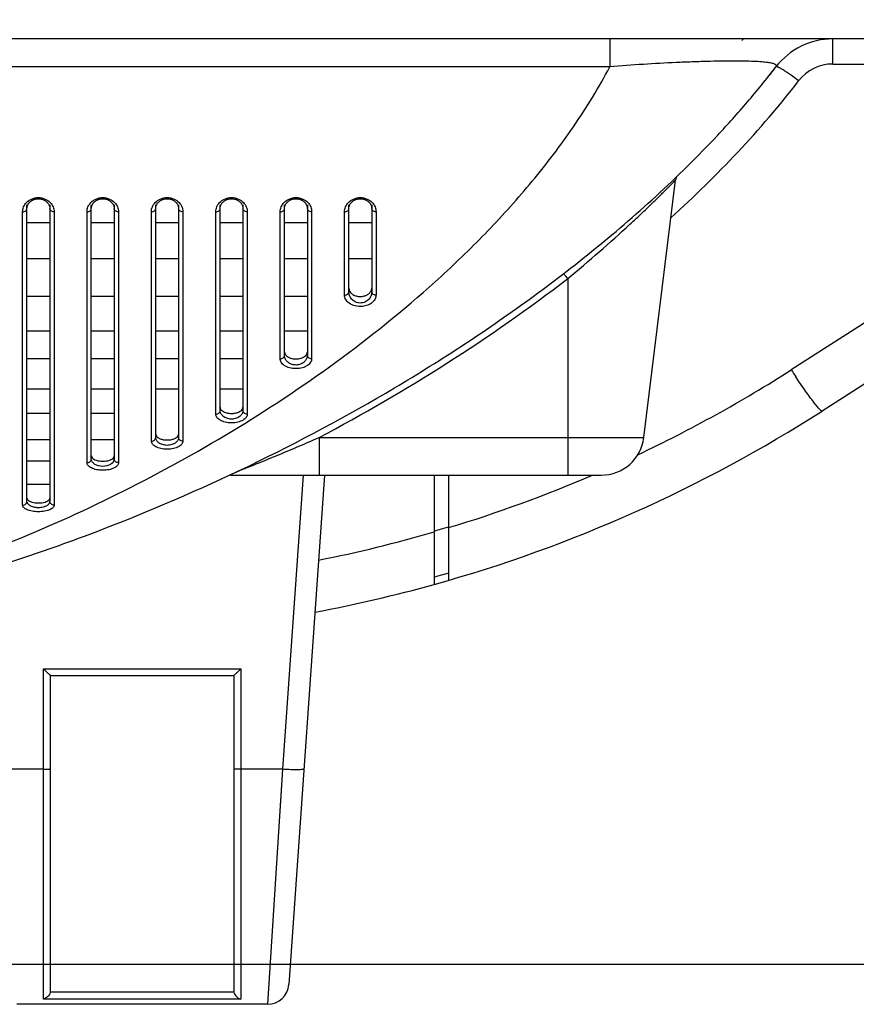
# Model space of a CAD drawing. Header units: millimetres. Extents: x -6054 to 364, y -1866 to 3094.
# Tile 347 of 360: x -3141 to -3082, y 1458 to 1527. Entities that reach past the tile are written whole.
import ezdxf

# ---------------------------------------------------------------- set-up
doc = ezdxf.new("R2010")
doc.units = ezdxf.units.MM
doc.header["$LTSCALE"] = 65.395
doc.header["$PDSIZE"] = 0.05
doc.layers.get('0').update_dxf_attribs({"linetype": 'CONTINUOUS'})
doc.layers.get('Defpoints').update_dxf_attribs({"linetype": 'CONTINUOUS'})
doc.layers.add('DIM', color=3, linetype='CONTINUOUS')
doc.styles.get("Standard").update_dxf_attribs({"font": 'arial.ttf'})
doc.dimstyles.new('ISO-25', dxfattribs={"dimtxt": 2.5, "dimasz": 2.5, "dimexe": 1.25, "dimexo": 0.625, "dimtad": 1, "dimtxsty": 'STANDARD', "dimcen": 2.5, "dimadec": 0, "dimazin": 0, "dimtfac": 1, "dimtmove": 0, "dimatfit": 3, "dimfxl": 1, "dimarcsym": 0})

# ---------------------------------------------------------------- blocks, each defined once
blk = doc.blocks.new('*D38')
at = {"layer": 'Defpoints', "color": 0}
for p in [(-3056.403, 1557.554), (-3005.253, 1557.554), (-3356.65, 1461.254)]:
    blk.add_point(p, dxfattribs=at)
at = {"layer": 'DIM', "color": 3, "lineweight": -2}
for p, q in [((-3005.253, 1557.554), (-3005.253, 1727.014)), ((-3055.778, 1557.554), (-3004.003, 1557.554)), ((-3005.253, 1476.254), (-3005.253, 1542.554)), ((-3356.025, 1461.254), (-3004.003, 1461.254))]:
    blk.add_line(p, q, dxfattribs=at)
at = {"layer": 'DIM', "color": 3}
for points in [[(-3002.753, 1542.554), (-3007.753, 1542.554), (-3005.253, 1557.554)], [(-3007.753, 1476.254), (-3002.753, 1476.254), (-3005.253, 1461.254)]]:
    blk.add_solid(points, dxfattribs=at)
at = {"layer": 'DIM', "color": 2, "insert": (-3023.063, 1649.784), "char_height": 20, "attachment_point": 5, "rotation": 90}
blk.add_mtext('96,3 [3,791]', dxfattribs=at)

msp = doc.modelspace()

# ---------------------------------------------------------------- linework, layer by layer
at = {"linetype": 'Continuous'}
for p, q in [((-3057.7, 1525.954), (-4728.647, 1525.954)), ((-3099.485, 1525.954), (-3099.485, 1524.002)), ((-3083.904, 1524.197), (-3083.904, 1525.951)), ((-3083.904, 1524.197), (-3058.347, 1524.197)), ((-3099.485, 1524.002), (-4686.861, 1524.002)), ((-3059.165, 1520.506), (-3086.801, 1502.814)), ((-3057.008, 1517.625), (-3084.644, 1499.933)), ((-3097.1, 1498.088), (-3094.89, 1516.087)), ((-3140.223, 1493.633), (-3140.223, 1514.359)), ((-3138.623, 1514.359), (-3138.623, 1493.633)), ((-3135.723, 1496.59), (-3135.723, 1514.359)), ((-3134.123, 1514.359), (-3134.123, 1496.59)), ((-3131.223, 1498.097), (-3131.223, 1514.359)), ((-3129.623, 1514.359), (-3129.623, 1498.097)), ((-3126.723, 1499.976), (-3126.723, 1514.359)), ((-3125.123, 1514.359), (-3125.123, 1499.976)), ((-3122.223, 1503.844), (-3122.223, 1514.359)), ((-3120.623, 1514.359), (-3120.623, 1503.844)), ((-3117.723, 1508.285), (-3117.723, 1514.359)), ((-3116.123, 1514.359), (-3116.123, 1508.285)), ((-3140.523, 1493.356), (-3140.523, 1513.867)), ((-3138.323, 1513.867), (-3138.323, 1493.356)), ((-3136.023, 1496.32), (-3136.023, 1513.867)), ((-3133.823, 1513.867), (-3133.823, 1496.32)), ((-3131.523, 1497.83), (-3131.523, 1513.867)), ((-3129.323, 1513.867), (-3129.323, 1497.83)), ((-3127.023, 1499.714), (-3127.023, 1513.867)), ((-3124.823, 1513.867), (-3124.823, 1499.714)), ((-3122.523, 1503.591), (-3122.523, 1513.867)), ((-3120.323, 1513.867), (-3120.323, 1503.591)), ((-3118.023, 1508.043), (-3118.023, 1513.867)), ((-3115.823, 1513.867), (-3115.823, 1508.043)), ((-3138.623, 1513.096), (-3140.223, 1513.096)), ((-3134.123, 1513.096), (-3135.723, 1513.096)), ((-3129.623, 1513.096), (-3131.223, 1513.096)), ((-3125.123, 1513.096), (-3126.723, 1513.096)), ((-3120.623, 1513.096), (-3122.223, 1513.096)), ((-3116.123, 1513.096), (-3117.723, 1513.096)), ((-3138.623, 1510.585), (-3140.223, 1510.585)), ((-3134.123, 1510.585), (-3135.723, 1510.585)), ((-3129.623, 1510.585), (-3131.223, 1510.585)), ((-3125.123, 1510.585), (-3126.723, 1510.585)), ((-3120.623, 1510.585), (-3122.223, 1510.585)), ((-3116.123, 1510.585), (-3117.723, 1510.585)), ((-3102.423, 1509.194), (-3102.423, 1495.454)), ((-3138.623, 1507.947), (-3140.223, 1507.947)), ((-3134.123, 1507.947), (-3135.723, 1507.947)), ((-3129.623, 1507.947), (-3131.223, 1507.947)), ((-3125.123, 1507.947), (-3126.723, 1507.947)), ((-3120.623, 1507.947), (-3122.223, 1507.947)), ((-3138.623, 1505.516), (-3140.223, 1505.516)), ((-3134.123, 1505.516), (-3135.723, 1505.516)), ((-3129.623, 1505.516), (-3131.223, 1505.516)), ((-3125.123, 1505.516), (-3126.723, 1505.516)), ((-3120.623, 1505.516), (-3122.223, 1505.516)), ((-3138.623, 1503.576), (-3140.223, 1503.576)), ((-3134.123, 1503.576), (-3135.723, 1503.576)), ((-3129.623, 1503.576), (-3131.223, 1503.576)), ((-3125.123, 1503.576), (-3126.723, 1503.576)), ((-3138.623, 1501.459), (-3140.223, 1501.459)), ((-3134.123, 1501.459), (-3135.723, 1501.459)), ((-3129.623, 1501.459), (-3131.223, 1501.459)), ((-3125.123, 1501.459), (-3126.723, 1501.459)), ((-3138.623, 1499.762), (-3140.223, 1499.762)), ((-3134.123, 1499.762), (-3135.723, 1499.762)), ((-3119.793, 1498.088), (-3097.1, 1498.088)), ((-3119.793, 1498.088), (-3119.793, 1495.454)), ((-3138.623, 1497.91), (-3140.223, 1497.91)), ((-3134.123, 1497.91), (-3135.723, 1497.91)), ((-3138.623, 1496.425), (-3140.223, 1496.425)), ((-3125.998, 1495.454), (-3100.077, 1495.454)), ((-3120.918, 1495.454), (-3122.356, 1474.885)), ((-3119.423, 1495.454), (-3121.913, 1459.849)), ((-3111.751, 1495.454), (-3111.751, 1487.814)), ((-3110.751, 1495.454), (-3110.751, 1488.098)), ((-3138.623, 1494.806), (-3140.223, 1494.806)), ((-3110.751, 1491.843), (-3110.768, 1491.838)), ((-3139.073, 1481.91), (-3125.273, 1481.91)), ((-3139.073, 1458.824), (-3139.073, 1481.91)), ((-3125.273, 1481.91), (-3125.273, 1458.824)), ((-3138.575, 1481.454), (-3125.771, 1481.454)), ((-3138.573, 1459.424), (-3138.573, 1481.454)), ((-3125.773, 1481.454), (-3125.773, 1459.424)), ((-3139.073, 1474.885), (-3141.99, 1474.885)), ((-3122.356, 1474.885), (-3125.273, 1474.885)), ((-3122.356, 1474.885), (-3123.409, 1458.454)), ((-3125.273, 1458.824), (-3139.073, 1458.824)), ((-3125.761, 1459.313), (-3138.585, 1459.313)), ((-3123.409, 1458.454), (-3140.937, 1458.454))]:
    msp.add_line(p, q, dxfattribs=at)
for points in [[(-3140.197, 1514.263), (-3140.187, 1514.293), (-3140.174, 1514.324), (-3140.161, 1514.354), (-3140.145, 1514.383), (-3140.128, 1514.412), (-3140.11, 1514.44), (-3140.09, 1514.468), (-3140.068, 1514.495), (-3140.045, 1514.521), (-3140.021, 1514.546), (-3139.995, 1514.57), (-3139.968, 1514.592), (-3139.94, 1514.614), (-3139.912, 1514.635), (-3139.882, 1514.654), (-3139.852, 1514.671), (-3139.822, 1514.687), (-3139.791, 1514.702), (-3139.76, 1514.716), (-3139.728, 1514.728), (-3139.696, 1514.739), (-3139.663, 1514.749), (-3139.63, 1514.757), (-3139.596, 1514.765), (-3139.562, 1514.771), (-3139.528, 1514.775), (-3139.493, 1514.779), (-3139.459, 1514.781), (-3139.424, 1514.782), (-3139.389, 1514.781), (-3139.355, 1514.779), (-3139.32, 1514.776), (-3139.286, 1514.771), (-3139.252, 1514.765), (-3139.219, 1514.758), (-3139.185, 1514.749), (-3139.153, 1514.74), (-3139.12, 1514.729), (-3139.089, 1514.717), (-3139.057, 1514.703), (-3139.026, 1514.688), (-3138.996, 1514.672), (-3138.966, 1514.655), (-3138.936, 1514.636), (-3138.907, 1514.615), (-3138.879, 1514.594), (-3138.853, 1514.571), (-3138.827, 1514.547), (-3138.803, 1514.522), (-3138.78, 1514.497), (-3138.758, 1514.47), (-3138.738, 1514.443), (-3138.719, 1514.415), (-3138.702, 1514.386), (-3138.687, 1514.357), (-3138.673, 1514.327), (-3138.661, 1514.297), (-3138.65, 1514.266)], [(-3135.697, 1514.263), (-3135.687, 1514.293), (-3135.674, 1514.324), (-3135.661, 1514.354), (-3135.645, 1514.383), (-3135.628, 1514.412), (-3135.61, 1514.44), (-3135.59, 1514.468), (-3135.568, 1514.495), (-3135.545, 1514.521), (-3135.521, 1514.546), (-3135.495, 1514.57), (-3135.468, 1514.592), (-3135.44, 1514.614), (-3135.412, 1514.635), (-3135.382, 1514.654), (-3135.352, 1514.671), (-3135.322, 1514.687), (-3135.291, 1514.702), (-3135.26, 1514.716), (-3135.228, 1514.728), (-3135.196, 1514.739), (-3135.163, 1514.749), (-3135.13, 1514.757), (-3135.096, 1514.765), (-3135.062, 1514.771), (-3135.028, 1514.775), (-3134.993, 1514.779), (-3134.959, 1514.781), (-3134.924, 1514.782), (-3134.889, 1514.781), (-3134.855, 1514.779), (-3134.82, 1514.776), (-3134.786, 1514.771), (-3134.752, 1514.765), (-3134.719, 1514.758), (-3134.685, 1514.749), (-3134.653, 1514.74), (-3134.62, 1514.729), (-3134.589, 1514.717), (-3134.557, 1514.703), (-3134.526, 1514.688), (-3134.496, 1514.672), (-3134.466, 1514.655), (-3134.436, 1514.636), (-3134.407, 1514.615), (-3134.379, 1514.594), (-3134.353, 1514.571), (-3134.327, 1514.547), (-3134.303, 1514.522), (-3134.28, 1514.497), (-3134.258, 1514.47), (-3134.238, 1514.443), (-3134.219, 1514.415), (-3134.202, 1514.386), (-3134.187, 1514.357), (-3134.173, 1514.327), (-3134.161, 1514.297), (-3134.15, 1514.266)], [(-3131.197, 1514.263), (-3131.187, 1514.293), (-3131.174, 1514.324), (-3131.161, 1514.354), (-3131.145, 1514.383), (-3131.128, 1514.412), (-3131.11, 1514.44), (-3131.09, 1514.468), (-3131.068, 1514.495), (-3131.045, 1514.521), (-3131.021, 1514.546), (-3130.995, 1514.57), (-3130.968, 1514.592), (-3130.94, 1514.614), (-3130.912, 1514.635), (-3130.882, 1514.654), (-3130.852, 1514.671), (-3130.822, 1514.687), (-3130.791, 1514.702), (-3130.76, 1514.716), (-3130.728, 1514.728), (-3130.696, 1514.739), (-3130.663, 1514.749), (-3130.63, 1514.757), (-3130.596, 1514.765), (-3130.562, 1514.771), (-3130.528, 1514.775), (-3130.493, 1514.779), (-3130.459, 1514.781), (-3130.424, 1514.782), (-3130.389, 1514.781), (-3130.355, 1514.779), (-3130.32, 1514.776), (-3130.286, 1514.771), (-3130.252, 1514.765), (-3130.219, 1514.758), (-3130.185, 1514.749), (-3130.153, 1514.74), (-3130.12, 1514.729), (-3130.089, 1514.717), (-3130.057, 1514.703), (-3130.026, 1514.688), (-3129.996, 1514.672), (-3129.966, 1514.655), (-3129.936, 1514.636), (-3129.907, 1514.615), (-3129.879, 1514.594), (-3129.853, 1514.571), (-3129.827, 1514.547), (-3129.803, 1514.522), (-3129.78, 1514.497), (-3129.758, 1514.47), (-3129.738, 1514.443), (-3129.719, 1514.415), (-3129.702, 1514.386), (-3129.687, 1514.357), (-3129.673, 1514.327), (-3129.661, 1514.297), (-3129.65, 1514.266)], [(-3126.697, 1514.263), (-3126.687, 1514.293), (-3126.674, 1514.324), (-3126.661, 1514.354), (-3126.645, 1514.383), (-3126.628, 1514.412), (-3126.61, 1514.44), (-3126.59, 1514.468), (-3126.568, 1514.495), (-3126.545, 1514.521), (-3126.521, 1514.546), (-3126.495, 1514.57), (-3126.468, 1514.592), (-3126.44, 1514.614), (-3126.412, 1514.635), (-3126.382, 1514.654), (-3126.352, 1514.671), (-3126.322, 1514.687), (-3126.291, 1514.702), (-3126.26, 1514.716), (-3126.228, 1514.728), (-3126.196, 1514.739), (-3126.163, 1514.749), (-3126.13, 1514.757), (-3126.096, 1514.765), (-3126.062, 1514.771), (-3126.028, 1514.775), (-3125.993, 1514.779), (-3125.959, 1514.781), (-3125.924, 1514.782), (-3125.889, 1514.781), (-3125.855, 1514.779), (-3125.82, 1514.776), (-3125.786, 1514.771), (-3125.752, 1514.765), (-3125.719, 1514.758), (-3125.685, 1514.749), (-3125.653, 1514.74), (-3125.62, 1514.729), (-3125.589, 1514.717), (-3125.557, 1514.703), (-3125.526, 1514.688), (-3125.496, 1514.672), (-3125.466, 1514.655), (-3125.436, 1514.636), (-3125.407, 1514.615), (-3125.379, 1514.594), (-3125.353, 1514.571), (-3125.327, 1514.547), (-3125.303, 1514.522), (-3125.28, 1514.497), (-3125.258, 1514.47), (-3125.238, 1514.443), (-3125.219, 1514.415), (-3125.202, 1514.386), (-3125.187, 1514.357), (-3125.173, 1514.327), (-3125.161, 1514.297), (-3125.15, 1514.266)], [(-3122.197, 1514.263), (-3122.187, 1514.293), (-3122.174, 1514.324), (-3122.161, 1514.354), (-3122.145, 1514.383), (-3122.128, 1514.412), (-3122.11, 1514.44), (-3122.09, 1514.468), (-3122.068, 1514.495), (-3122.045, 1514.521), (-3122.021, 1514.546), (-3121.995, 1514.57), (-3121.968, 1514.592), (-3121.94, 1514.614), (-3121.912, 1514.635), (-3121.882, 1514.654), (-3121.852, 1514.671), (-3121.822, 1514.687), (-3121.791, 1514.702), (-3121.76, 1514.716), (-3121.728, 1514.728), (-3121.696, 1514.739), (-3121.663, 1514.749), (-3121.63, 1514.757), (-3121.596, 1514.765), (-3121.562, 1514.771), (-3121.528, 1514.775), (-3121.493, 1514.779), (-3121.459, 1514.781), (-3121.424, 1514.782), (-3121.389, 1514.781), (-3121.355, 1514.779), (-3121.32, 1514.776), (-3121.286, 1514.771), (-3121.252, 1514.765), (-3121.219, 1514.758), (-3121.185, 1514.749), (-3121.153, 1514.74), (-3121.12, 1514.729), (-3121.089, 1514.717), (-3121.057, 1514.703), (-3121.026, 1514.688), (-3120.996, 1514.672), (-3120.966, 1514.655), (-3120.936, 1514.636), (-3120.907, 1514.615), (-3120.879, 1514.594), (-3120.853, 1514.571), (-3120.827, 1514.547), (-3120.803, 1514.522), (-3120.78, 1514.497), (-3120.758, 1514.47), (-3120.738, 1514.443), (-3120.719, 1514.415), (-3120.702, 1514.386), (-3120.687, 1514.357), (-3120.673, 1514.327), (-3120.661, 1514.297), (-3120.65, 1514.266)], [(-3117.697, 1514.263), (-3117.687, 1514.293), (-3117.674, 1514.324), (-3117.661, 1514.354), (-3117.645, 1514.383), (-3117.628, 1514.412), (-3117.61, 1514.44), (-3117.59, 1514.468), (-3117.568, 1514.495), (-3117.545, 1514.521), (-3117.521, 1514.546), (-3117.495, 1514.57), (-3117.468, 1514.592), (-3117.44, 1514.614), (-3117.412, 1514.635), (-3117.382, 1514.654), (-3117.352, 1514.671), (-3117.322, 1514.687), (-3117.291, 1514.702), (-3117.26, 1514.716), (-3117.228, 1514.728), (-3117.196, 1514.739), (-3117.163, 1514.749), (-3117.13, 1514.757), (-3117.096, 1514.765), (-3117.062, 1514.771), (-3117.028, 1514.775), (-3116.993, 1514.779), (-3116.959, 1514.781), (-3116.924, 1514.782), (-3116.889, 1514.781), (-3116.855, 1514.779), (-3116.82, 1514.776), (-3116.786, 1514.771), (-3116.752, 1514.765), (-3116.719, 1514.758), (-3116.685, 1514.749), (-3116.653, 1514.74), (-3116.62, 1514.729), (-3116.589, 1514.717), (-3116.557, 1514.703), (-3116.526, 1514.688), (-3116.496, 1514.672), (-3116.466, 1514.655), (-3116.436, 1514.636), (-3116.407, 1514.615), (-3116.379, 1514.594), (-3116.353, 1514.571), (-3116.327, 1514.547), (-3116.303, 1514.522), (-3116.28, 1514.497), (-3116.258, 1514.47), (-3116.238, 1514.443), (-3116.219, 1514.415), (-3116.202, 1514.386), (-3116.187, 1514.357), (-3116.173, 1514.327), (-3116.161, 1514.297), (-3116.15, 1514.266)], [(-3140.223, 1514.091), (-3140.223, 1514.105), (-3140.221, 1514.137), (-3140.218, 1514.169), (-3140.213, 1514.2), (-3140.206, 1514.232), (-3140.197, 1514.263)], [(-3138.65, 1514.266), (-3138.642, 1514.235), (-3138.634, 1514.204), (-3138.629, 1514.173), (-3138.625, 1514.141), (-3138.623, 1514.109), (-3138.623, 1514.091)], [(-3135.723, 1514.091), (-3135.723, 1514.105), (-3135.721, 1514.137), (-3135.718, 1514.169), (-3135.713, 1514.2), (-3135.706, 1514.232), (-3135.697, 1514.263)], [(-3134.15, 1514.266), (-3134.142, 1514.235), (-3134.134, 1514.204), (-3134.129, 1514.173), (-3134.125, 1514.141), (-3134.123, 1514.109), (-3134.123, 1514.091)], [(-3131.223, 1514.091), (-3131.223, 1514.105), (-3131.221, 1514.137), (-3131.218, 1514.169), (-3131.213, 1514.2), (-3131.206, 1514.232), (-3131.197, 1514.263)], [(-3129.65, 1514.266), (-3129.642, 1514.235), (-3129.634, 1514.204), (-3129.629, 1514.173), (-3129.625, 1514.141), (-3129.623, 1514.109), (-3129.623, 1514.091)], [(-3126.723, 1514.091), (-3126.723, 1514.105), (-3126.721, 1514.137), (-3126.718, 1514.169), (-3126.713, 1514.2), (-3126.706, 1514.232), (-3126.697, 1514.263)], [(-3125.15, 1514.266), (-3125.142, 1514.235), (-3125.134, 1514.204), (-3125.129, 1514.173), (-3125.125, 1514.141), (-3125.123, 1514.109), (-3125.123, 1514.091)], [(-3122.223, 1514.091), (-3122.223, 1514.105), (-3122.221, 1514.137), (-3122.218, 1514.169), (-3122.213, 1514.2), (-3122.206, 1514.232), (-3122.197, 1514.263)], [(-3120.65, 1514.266), (-3120.642, 1514.235), (-3120.634, 1514.204), (-3120.629, 1514.173), (-3120.625, 1514.141), (-3120.623, 1514.109), (-3120.623, 1514.091)], [(-3117.723, 1514.091), (-3117.723, 1514.105), (-3117.721, 1514.137), (-3117.718, 1514.169), (-3117.713, 1514.2), (-3117.706, 1514.232), (-3117.697, 1514.263)], [(-3116.15, 1514.266), (-3116.142, 1514.235), (-3116.134, 1514.204), (-3116.129, 1514.173), (-3116.125, 1514.141), (-3116.123, 1514.109), (-3116.123, 1514.091)], [(-3122.356, 1474.885), (-3122.451, 1473.402), (-3122.544, 1471.954)]]:
    msp.add_lwpolyline(points, dxfattribs=at)
for centre, radius, start, end in [((-3083.904, 1520.954), 8, 141.31195, 142.43591), ((-3083.904, 1520.954), 5, 90, 142.43591), ((-3083.904, 1521.197), 3, 90.00002, 142.43586), ((-3134.337, 1559.746), 58.627, 321.42744, 322.43301), ((-3094.393, 1516.026), 0.5, 133.95808, 173), ((-3169.065, 1589.827), 104.608, 309.57334, 312.73586), ((-3116.42, 1508.043), 0.597, 352.72971, 359.99326), ((-3138.56, 1583.666), 96, 295.30934, 302.62616), ((-3038.776, 1534.015), 57.27, 213.01116, 213.59901), ((-3138.56, 1584.154), 100, 285.55096, 302.62617), ((-3100.077, 1498.454), 3, 270, 353), ((-3125.998, 1495.154), 0.3, 90.00018, 104.59539), ((-3138.56, 1583.666), 96, 286.8387, 293.23213), ((-3138.561, 1583.731), 96.005, 286.21615, 286.82817), ((-3138.571, 1583.71), 96.045, 281.24687, 286.21498), ((-3138.56, 1584.154), 99.5, 285.63084, 286.22968), ((-3138.56, 1584.154), 100, 280.64192, 285.55071), ((-3123.409, 1459.954), 1.5, 270, 356), ((-3139.102, 1459.424), 0.529, 347.90328, 359.98783), ((-3125.245, 1459.424), 0.529, 180.01217, 192.09672)]:
    msp.add_arc(centre, radius, start, end, dxfattribs=at)
for points, knots in [([(-3087.867, 1524.002), (-3087.856, 1524.016), (-3087.839, 1524.044), (-3087.839, 1524.095), (-3087.872, 1524.14), (-3087.929, 1524.177), (-3088.013, 1524.212), (-3088.179, 1524.26), (-3088.463, 1524.307), (-3088.894, 1524.35), (-3089.445, 1524.381), (-3090.113, 1524.399), (-3090.891, 1524.405), (-3091.768, 1524.398), (-3092.731, 1524.377), (-3093.766, 1524.344), (-3095.243, 1524.283), (-3097.157, 1524.177), (-3098.703, 1524.065), (-3099.485, 1524.002)], [0, 0, 0, 0, 0.004409, 0.00811, 0.012265, 0.01786, 0.025404, 0.035151, 0.061793, 0.098442, 0.145259, 0.20203, 0.26819, 0.342863, 0.424919, 0.513065, 0.605942, 0.800672, 1, 1, 1, 1]), ([(-3169.823, 1484.163), (-3168.069, 1484.192), (-3164.267, 1484.405), (-3158.573, 1485.121), (-3152.704, 1486.236), (-3146.983, 1487.652), (-3141.392, 1489.331), (-3134.096, 1491.893), (-3125.254, 1495.659), (-3116.766, 1500.145), (-3110.202, 1504.192), (-3105.401, 1507.475), (-3100.734, 1511.031), (-3096.221, 1514.9), (-3092.616, 1518.44), (-3089.853, 1521.518), (-3088.519, 1523.154), (-3087.867, 1524.002)], [0, 0, 0, 0, 0.052214, 0.115399, 0.178585, 0.241771, 0.304957, 0.368142, 0.494514, 0.620885, 0.684071, 0.747257, 0.810443, 0.873628, 0.936814, 0.968407, 1, 1, 1, 1]), ([(-3156.407, 1485.967), (-3153.741, 1486.578), (-3148.422, 1488.067), (-3140.596, 1490.965), (-3132.894, 1494.512), (-3125.364, 1498.708), (-3118.067, 1503.597), (-3112.297, 1508.3), (-3107.947, 1512.524), (-3104.828, 1515.995), (-3101.933, 1519.798), (-3100.247, 1522.555), (-3099.485, 1524.002)], [0, 0, 0, 0, 0.116851, 0.235592, 0.35618, 0.478716, 0.603468, 0.730964, 0.796069, 0.862342, 0.930131, 1, 1, 1, 1]), ([(-3086.282, 1523.026), (-3086.473, 1523.171), (-3086.752, 1523.376), (-3087.116, 1523.623), (-3087.348, 1523.773), (-3087.544, 1523.889), (-3087.679, 1523.96), (-3087.768, 1523.996), (-3087.815, 1524.01), (-3087.857, 1524.015), (-3087.867, 1524.002)], [0, 0, 0, 0, 0.382515, 0.5531, 0.70191, 0.823914, 0.915155, 0.948425, 0.973312, 1, 1, 1, 1]), ([(-3095.211, 1513.449), (-3093.595, 1514.92), (-3090.467, 1517.977), (-3087.613, 1521.295), (-3086.282, 1523.026)], [0, 0, 0, 0, 0.500195, 1, 1, 1, 1]), ([(-3098.076, 1512.994), (-3097.869, 1513.185), (-3097.468, 1513.56), (-3096.89, 1514.109), (-3096.36, 1514.621), (-3095.954, 1515.019), (-3095.662, 1515.308), (-3095.473, 1515.498), (-3095.306, 1515.665), (-3095.165, 1515.807), (-3095.064, 1515.909), (-3094.998, 1515.976), (-3094.96, 1516.014), (-3094.931, 1516.045), (-3094.909, 1516.066), (-3094.898, 1516.08), (-3094.891, 1516.085), (-3094.89, 1516.087)], [0, 0, 0, 0, 0.190661, 0.371061, 0.538202, 0.688148, 0.755123, 0.815779, 0.86928, 0.914747, 0.951294, 0.965961, 0.9781, 0.98763, 0.994485, 0.998619, 1, 1, 1, 1]), ([(-3140.523, 1513.867), (-3140.523, 1513.981), (-3140.475, 1514.221), (-3140.26, 1514.545), (-3139.897, 1514.796), (-3139.423, 1514.894), (-3138.95, 1514.796), (-3138.587, 1514.545), (-3138.371, 1514.221), (-3138.323, 1513.981), (-3138.323, 1513.867)], [0, 0, 0, 0, 0.104682, 0.21856, 0.349751, 0.499989, 0.650234, 0.781434, 0.895316, 1, 1, 1, 1]), ([(-3136.023, 1513.867), (-3136.023, 1513.981), (-3135.975, 1514.221), (-3135.76, 1514.545), (-3135.397, 1514.796), (-3134.923, 1514.894), (-3134.45, 1514.796), (-3134.087, 1514.545), (-3133.871, 1514.221), (-3133.823, 1513.981), (-3133.823, 1513.867)], [0, 0, 0, 0, 0.104682, 0.21856, 0.349751, 0.499989, 0.650234, 0.781434, 0.895316, 1, 1, 1, 1]), ([(-3131.523, 1513.867), (-3131.523, 1513.981), (-3131.475, 1514.221), (-3131.26, 1514.545), (-3130.897, 1514.796), (-3130.423, 1514.894), (-3129.95, 1514.796), (-3129.587, 1514.545), (-3129.371, 1514.221), (-3129.323, 1513.981), (-3129.323, 1513.867)], [0, 0, 0, 0, 0.104682, 0.21856, 0.349751, 0.499989, 0.650234, 0.781434, 0.895316, 1, 1, 1, 1]), ([(-3127.023, 1513.867), (-3127.023, 1513.981), (-3126.975, 1514.221), (-3126.76, 1514.545), (-3126.397, 1514.796), (-3125.923, 1514.894), (-3125.45, 1514.796), (-3125.087, 1514.545), (-3124.871, 1514.221), (-3124.823, 1513.981), (-3124.823, 1513.867)], [0, 0, 0, 0, 0.104682, 0.21856, 0.349751, 0.499989, 0.650234, 0.781434, 0.895316, 1, 1, 1, 1]), ([(-3122.523, 1513.867), (-3122.523, 1513.981), (-3122.475, 1514.221), (-3122.26, 1514.545), (-3121.897, 1514.796), (-3121.423, 1514.894), (-3120.95, 1514.796), (-3120.587, 1514.545), (-3120.371, 1514.221), (-3120.323, 1513.981), (-3120.323, 1513.867)], [0, 0, 0, 0, 0.104682, 0.21856, 0.349751, 0.499989, 0.650234, 0.781434, 0.895316, 1, 1, 1, 1]), ([(-3118.023, 1513.867), (-3118.023, 1513.981), (-3117.975, 1514.221), (-3117.76, 1514.545), (-3117.397, 1514.796), (-3116.923, 1514.894), (-3116.45, 1514.796), (-3116.087, 1514.545), (-3115.871, 1514.221), (-3115.823, 1513.981), (-3115.823, 1513.867)], [0, 0, 0, 0, 0.104682, 0.21856, 0.349751, 0.499989, 0.650234, 0.781434, 0.895316, 1, 1, 1, 1]), ([(-3140.523, 1513.867), (-3140.484, 1513.867), (-3140.409, 1513.878), (-3140.31, 1513.925), (-3140.241, 1513.999), (-3140.223, 1514.062), (-3140.223, 1514.091)], [0, 0, 0, 0, 0.28207, 0.546535, 0.783879, 1, 1, 1, 1]), ([(-3138.323, 1513.867), (-3138.362, 1513.867), (-3138.437, 1513.878), (-3138.536, 1513.925), (-3138.605, 1513.999), (-3138.623, 1514.062), (-3138.623, 1514.091)], [0, 0, 0, 0, 0.28207, 0.546535, 0.783879, 1, 1, 1, 1]), ([(-3136.023, 1513.867), (-3135.984, 1513.867), (-3135.909, 1513.878), (-3135.81, 1513.925), (-3135.741, 1513.999), (-3135.723, 1514.062), (-3135.723, 1514.091)], [0, 0, 0, 0, 0.28207, 0.546535, 0.783879, 1, 1, 1, 1]), ([(-3133.823, 1513.867), (-3133.862, 1513.867), (-3133.937, 1513.878), (-3134.036, 1513.925), (-3134.105, 1513.999), (-3134.123, 1514.062), (-3134.123, 1514.091)], [0, 0, 0, 0, 0.28207, 0.546535, 0.783879, 1, 1, 1, 1]), ([(-3131.523, 1513.867), (-3131.484, 1513.867), (-3131.409, 1513.878), (-3131.31, 1513.925), (-3131.241, 1513.999), (-3131.223, 1514.062), (-3131.223, 1514.091)], [0, 0, 0, 0, 0.28207, 0.546535, 0.783879, 1, 1, 1, 1]), ([(-3129.323, 1513.867), (-3129.362, 1513.867), (-3129.437, 1513.878), (-3129.536, 1513.925), (-3129.605, 1513.999), (-3129.623, 1514.062), (-3129.623, 1514.091)], [0, 0, 0, 0, 0.28207, 0.546535, 0.783879, 1, 1, 1, 1]), ([(-3127.023, 1513.867), (-3126.984, 1513.867), (-3126.909, 1513.878), (-3126.81, 1513.925), (-3126.741, 1513.999), (-3126.723, 1514.062), (-3126.723, 1514.091)], [0, 0, 0, 0, 0.28207, 0.546535, 0.783879, 1, 1, 1, 1]), ([(-3124.823, 1513.867), (-3124.862, 1513.867), (-3124.937, 1513.878), (-3125.036, 1513.925), (-3125.105, 1513.999), (-3125.123, 1514.062), (-3125.123, 1514.091)], [0, 0, 0, 0, 0.28207, 0.546535, 0.783879, 1, 1, 1, 1]), ([(-3122.523, 1513.867), (-3122.484, 1513.867), (-3122.409, 1513.878), (-3122.31, 1513.925), (-3122.241, 1513.999), (-3122.223, 1514.062), (-3122.223, 1514.091)], [0, 0, 0, 0, 0.28207, 0.546535, 0.783879, 1, 1, 1, 1]), ([(-3120.323, 1513.867), (-3120.362, 1513.867), (-3120.437, 1513.878), (-3120.536, 1513.925), (-3120.605, 1513.999), (-3120.623, 1514.062), (-3120.623, 1514.091)], [0, 0, 0, 0, 0.28207, 0.546535, 0.783879, 1, 1, 1, 1]), ([(-3118.023, 1513.867), (-3117.984, 1513.867), (-3117.909, 1513.878), (-3117.81, 1513.925), (-3117.741, 1513.999), (-3117.723, 1514.062), (-3117.723, 1514.091)], [0, 0, 0, 0, 0.28207, 0.546535, 0.783879, 1, 1, 1, 1]), ([(-3115.823, 1513.867), (-3115.862, 1513.867), (-3115.937, 1513.878), (-3116.036, 1513.925), (-3116.105, 1513.999), (-3116.123, 1514.062), (-3116.123, 1514.091)], [0, 0, 0, 0, 0.28207, 0.546535, 0.783879, 1, 1, 1, 1]), ([(-3119.793, 1498.088), (-3116.755, 1499.701), (-3110.8, 1503.16), (-3105.148, 1507.097), (-3102.423, 1509.194)], [0, 0, 0, 0, 0.500156, 1, 1, 1, 1]), ([(-3102.423, 1509.194), (-3102.459, 1509.241), (-3102.512, 1509.307), (-3102.582, 1509.389), (-3102.626, 1509.439), (-3102.663, 1509.479), (-3102.694, 1509.509), (-3102.711, 1509.524), (-3102.725, 1509.532), (-3102.728, 1509.53)], [0, 0, 0, 0, 0.386121, 0.557522, 0.706634, 0.828508, 0.919201, 0.976132, 1, 1, 1, 1]), ([(-3117.723, 1508.528), (-3117.723, 1508.49), (-3117.716, 1508.437), (-3117.7, 1508.388), (-3117.695, 1508.375)], [0, 0, 0, 0, 0.745348, 1, 1, 1, 1]), ([(-3117.695, 1508.375), (-3117.674, 1508.317), (-3117.602, 1508.2), (-3117.429, 1508.062), (-3117.195, 1507.967), (-3116.923, 1507.933), (-3116.651, 1507.967), (-3116.417, 1508.062), (-3116.244, 1508.2), (-3116.172, 1508.317), (-3116.151, 1508.375)], [0, 0, 0, 0, 0.099493, 0.214691, 0.349685, 0.5, 0.650315, 0.785309, 0.900507, 1, 1, 1, 1]), ([(-3116.151, 1508.375), (-3116.146, 1508.388), (-3116.13, 1508.437), (-3116.123, 1508.49), (-3116.123, 1508.528)], [0, 0, 0, 0, 0.254652, 1, 1, 1, 1]), ([(-3118.023, 1508.043), (-3117.984, 1508.043), (-3117.908, 1508.055), (-3117.809, 1508.107), (-3117.74, 1508.187), (-3117.723, 1508.253), (-3117.723, 1508.285)], [0, 0, 0, 0, 0.274207, 0.534911, 0.775223, 1, 1, 1, 1]), ([(-3116.774, 1507.251), (-3116.944, 1507.234), (-3117.271, 1507.256), (-3117.687, 1507.432), (-3117.959, 1507.709), (-3118.023, 1507.938), (-3118.023, 1508.043)], [0, 0, 0, 0, 0.31252, 0.586613, 0.808711, 1, 1, 1, 1]), ([(-3116.123, 1508.285), (-3116.123, 1508.194), (-3116.155, 1508.006), (-3116.304, 1507.746), (-3116.568, 1507.541), (-3116.923, 1507.459), (-3117.278, 1507.541), (-3117.542, 1507.746), (-3117.691, 1508.006), (-3117.723, 1508.194), (-3117.723, 1508.285)], [0, 0, 0, 0, 0.108985, 0.224045, 0.353149, 0.499991, 0.646838, 0.77595, 0.891013, 1, 1, 1, 1]), ([(-3115.828, 1507.968), (-3115.839, 1507.884), (-3115.901, 1507.709), (-3116.102, 1507.487), (-3116.402, 1507.319), (-3116.644, 1507.264), (-3116.774, 1507.251)], [0, 0, 0, 0, 0.199157, 0.42456, 0.691431, 1, 1, 1, 1]), ([(-3115.823, 1508.043), (-3115.862, 1508.043), (-3115.938, 1508.055), (-3116.037, 1508.107), (-3116.106, 1508.187), (-3116.123, 1508.253), (-3116.123, 1508.285)], [0, 0, 0, 0, 0.274207, 0.534911, 0.775223, 1, 1, 1, 1]), ([(-3122.523, 1503.591), (-3122.448, 1503.591), (-3122.332, 1503.628), (-3122.24, 1503.742), (-3122.223, 1503.811), (-3122.223, 1503.844)], [0, 0, 0, 0, 0.523825, 0.768008, 1, 1, 1, 1]), ([(-3120.323, 1503.591), (-3120.323, 1503.548), (-3120.336, 1503.461), (-3120.415, 1503.285), (-3120.625, 1503.086), (-3120.986, 1502.934), (-3121.423, 1502.878), (-3121.86, 1502.934), (-3122.221, 1503.086), (-3122.431, 1503.285), (-3122.51, 1503.461), (-3122.523, 1503.548), (-3122.523, 1503.591)], [0, 0, 0, 0, 0.044827, 0.092036, 0.201353, 0.339053, 0.499991, 0.660933, 0.798641, 0.907962, 0.955171, 1, 1, 1, 1]), ([(-3122.223, 1504.081), (-3122.223, 1504.068), (-3122.22, 1504.012), (-3122.202, 1503.958), (-3122.182, 1503.921)], [0, 0, 0, 0, 0.244528, 1, 1, 1, 1]), ([(-3122.127, 1503.514), (-3122.143, 1503.539), (-3122.198, 1503.641), (-3122.223, 1503.759), (-3122.223, 1503.844)], [0, 0, 0, 0, 0.260323, 1, 1, 1, 1]), ([(-3122.182, 1503.921), (-3122.169, 1503.896), (-3122.096, 1503.787), (-3121.982, 1503.712), (-3121.889, 1503.67)], [0, 0, 0, 0, 0.217809, 1, 1, 1, 1]), ([(-3120.623, 1503.844), (-3120.623, 1503.777), (-3120.646, 1503.639), (-3120.751, 1503.447), (-3120.93, 1503.282), (-3121.177, 1503.17), (-3121.467, 1503.138), (-3121.748, 1503.196), (-3121.977, 1503.326), (-3122.087, 1503.45), (-3122.127, 1503.514)], [0, 0, 0, 0, 0.100278, 0.206393, 0.324795, 0.460296, 0.60932, 0.755594, 0.885866, 1, 1, 1, 1]), ([(-3121.889, 1503.67), (-3121.779, 1503.62), (-3121.53, 1503.562), (-3121.163, 1503.584), (-3120.853, 1503.701), (-3120.704, 1503.845), (-3120.664, 1503.921)], [0, 0, 0, 0, 0.270864, 0.559493, 0.8083, 1, 1, 1, 1]), ([(-3120.664, 1503.921), (-3120.657, 1503.934), (-3120.634, 1503.984), (-3120.623, 1504.04), (-3120.623, 1504.081)], [0, 0, 0, 0, 0.259878, 1, 1, 1, 1]), ([(-3120.323, 1503.591), (-3120.398, 1503.591), (-3120.514, 1503.628), (-3120.606, 1503.742), (-3120.623, 1503.811), (-3120.623, 1503.844)], [0, 0, 0, 0, 0.523825, 0.768008, 1, 1, 1, 1]), ([(-3084.644, 1499.933), (-3084.652, 1499.928), (-3084.679, 1499.933), (-3084.743, 1499.977), (-3084.858, 1500.091), (-3085.03, 1500.292), (-3085.252, 1500.573), (-3085.515, 1500.928), (-3085.814, 1501.347), (-3086.14, 1501.818), (-3086.364, 1502.15), (-3086.478, 1502.323)], [0, 0, 0, 0, 0.008456, 0.023635, 0.07858, 0.166558, 0.285633, 0.432746, 0.603994, 0.79479, 1, 1, 1, 1]), ([(-3126.723, 1500.205), (-3126.723, 1500.193), (-3126.72, 1500.145), (-3126.702, 1500.098), (-3126.684, 1500.067)], [0, 0, 0, 0, 0.242568, 1, 1, 1, 1]), ([(-3125.162, 1500.067), (-3125.156, 1500.078), (-3125.134, 1500.121), (-3125.123, 1500.169), (-3125.123, 1500.205)], [0, 0, 0, 0, 0.262987, 1, 1, 1, 1]), ([(-3127.023, 1499.714), (-3126.948, 1499.714), (-3126.831, 1499.753), (-3126.74, 1499.871), (-3126.723, 1499.942), (-3126.723, 1499.976)], [0, 0, 0, 0, 0.517959, 0.763771, 1, 1, 1, 1]), ([(-3124.823, 1499.714), (-3124.823, 1499.676), (-3124.837, 1499.597), (-3124.896, 1499.485), (-3124.992, 1499.382), (-3125.179, 1499.252), (-3125.495, 1499.137), (-3125.923, 1499.091), (-3126.351, 1499.137), (-3126.667, 1499.252), (-3126.854, 1499.382), (-3126.95, 1499.485), (-3127.01, 1499.597), (-3127.023, 1499.676), (-3127.023, 1499.714)], [0, 0, 0, 0, 0.041582, 0.08633, 0.136913, 0.195053, 0.335414, 0.499995, 0.664579, 0.804944, 0.863085, 0.913669, 0.958418, 1, 1, 1, 1]), ([(-3125.123, 1499.976), (-3125.123, 1499.903), (-3125.161, 1499.747), (-3125.328, 1499.547), (-3125.594, 1499.405), (-3125.923, 1499.353), (-3126.252, 1499.405), (-3126.518, 1499.547), (-3126.685, 1499.747), (-3126.723, 1499.903), (-3126.723, 1499.976)], [0, 0, 0, 0, 0.098931, 0.210379, 0.344481, 0.499995, 0.655513, 0.789618, 0.901068, 1, 1, 1, 1]), ([(-3126.684, 1500.067), (-3126.625, 1499.966), (-3126.446, 1499.852), (-3126.176, 1499.777), (-3125.923, 1499.754), (-3125.67, 1499.777), (-3125.401, 1499.852), (-3125.221, 1499.966), (-3125.162, 1500.067)], [0, 0, 0, 0, 0.20701, 0.346032, 0.5, 0.653968, 0.79299, 1, 1, 1, 1]), ([(-3124.823, 1499.714), (-3124.898, 1499.714), (-3125.015, 1499.753), (-3125.107, 1499.871), (-3125.123, 1499.942), (-3125.123, 1499.976)], [0, 0, 0, 0, 0.517959, 0.763771, 1, 1, 1, 1]), ([(-3131.523, 1497.83), (-3131.448, 1497.83), (-3131.33, 1497.871), (-3131.24, 1497.99), (-3131.223, 1498.062), (-3131.223, 1498.097)], [0, 0, 0, 0, 0.515277, 0.761844, 1, 1, 1, 1]), ([(-3131.223, 1498.322), (-3131.223, 1498.299), (-3131.218, 1498.268), (-3131.207, 1498.239), (-3131.204, 1498.232)], [0, 0, 0, 0, 0.742277, 1, 1, 1, 1]), ([(-3129.623, 1498.097), (-3129.623, 1498.028), (-3129.664, 1497.878), (-3129.834, 1497.693), (-3130.099, 1497.564), (-3130.423, 1497.517), (-3130.747, 1497.564), (-3131.012, 1497.693), (-3131.183, 1497.878), (-3131.223, 1498.028), (-3131.223, 1498.097)], [0, 0, 0, 0, 0.096037, 0.206689, 0.342265, 0.499995, 0.657728, 0.793308, 0.903962, 1, 1, 1, 1]), ([(-3131.185, 1498.195), (-3131.158, 1498.152), (-3131.072, 1498.069), (-3130.897, 1497.982), (-3130.674, 1497.923), (-3130.423, 1497.903), (-3130.172, 1497.923), (-3129.949, 1497.982), (-3129.775, 1498.069), (-3129.689, 1498.152), (-3129.662, 1498.195)], [0, 0, 0, 0, 0.091205, 0.206615, 0.345769, 0.5, 0.654231, 0.793385, 0.908795, 1, 1, 1, 1]), ([(-3129.662, 1498.195), (-3129.655, 1498.205), (-3129.634, 1498.244), (-3129.623, 1498.289), (-3129.623, 1498.322)], [0, 0, 0, 0, 0.264973, 1, 1, 1, 1]), ([(-3129.323, 1497.83), (-3129.398, 1497.83), (-3129.516, 1497.871), (-3129.607, 1497.99), (-3129.623, 1498.062), (-3129.623, 1498.097)], [0, 0, 0, 0, 0.515277, 0.761844, 1, 1, 1, 1]), ([(-3125.45, 1495.744), (-3125.466, 1495.736), (-3125.361, 1495.777), (-3125.301, 1495.8), (-3125.13, 1495.867), (-3124.96, 1495.934), (-3124.719, 1496.029), (-3124.422, 1496.148), (-3123.945, 1496.34), (-3123.349, 1496.582), (-3122.396, 1496.975), (-3121.21, 1497.474), (-3120.265, 1497.882), (-3119.793, 1498.088)], [0, 0, 0, 0, 0.009045, 0.023887, 0.054756, 0.086008, 0.117389, 0.180313, 0.243328, 0.369453, 0.495611, 0.747882, 1, 1, 1, 1]), ([(-3129.323, 1497.83), (-3129.323, 1497.795), (-3129.337, 1497.72), (-3129.398, 1497.615), (-3129.495, 1497.519), (-3129.684, 1497.398), (-3129.999, 1497.293), (-3130.423, 1497.251), (-3130.848, 1497.293), (-3131.163, 1497.398), (-3131.351, 1497.519), (-3131.449, 1497.615), (-3131.509, 1497.72), (-3131.523, 1497.795), (-3131.523, 1497.83)], [0, 0, 0, 0, 0.039863, 0.083358, 0.133376, 0.191611, 0.333458, 0.499995, 0.666535, 0.808386, 0.866622, 0.916641, 0.960137, 1, 1, 1, 1]), ([(-3135.723, 1496.812), (-3135.723, 1496.8), (-3135.718, 1496.749), (-3135.693, 1496.702), (-3135.669, 1496.671)], [0, 0, 0, 0, 0.236165, 1, 1, 1, 1]), ([(-3135.669, 1496.671), (-3135.638, 1496.633), (-3135.548, 1496.561), (-3135.301, 1496.453), (-3134.923, 1496.405), (-3134.545, 1496.453), (-3134.298, 1496.561), (-3134.208, 1496.633), (-3134.177, 1496.671)], [0, 0, 0, 0, 0.092424, 0.209155, 0.5, 0.790845, 0.907576, 1, 1, 1, 1]), ([(-3134.177, 1496.671), (-3134.169, 1496.682), (-3134.139, 1496.724), (-3134.123, 1496.775), (-3134.123, 1496.812)], [0, 0, 0, 0, 0.273182, 1, 1, 1, 1]), ([(-3136.023, 1496.32), (-3135.948, 1496.32), (-3135.83, 1496.362), (-3135.74, 1496.482), (-3135.723, 1496.554), (-3135.723, 1496.59)], [0, 0, 0, 0, 0.51318, 0.760342, 1, 1, 1, 1]), ([(-3133.823, 1496.32), (-3133.823, 1496.286), (-3133.838, 1496.215), (-3133.899, 1496.116), (-3133.997, 1496.026), (-3134.187, 1495.912), (-3134.501, 1495.815), (-3134.923, 1495.775), (-3135.345, 1495.815), (-3135.659, 1495.912), (-3135.849, 1496.026), (-3135.947, 1496.116), (-3136.009, 1496.215), (-3136.023, 1496.286), (-3136.023, 1496.32)], [0, 0, 0, 0, 0.038374, 0.08081, 0.130375, 0.188714, 0.331822, 0.499995, 0.668171, 0.811283, 0.869623, 0.919189, 0.961625, 1, 1, 1, 1]), ([(-3134.123, 1496.59), (-3134.123, 1496.27), (-3134.923, 1495.85), (-3135.723, 1496.27), (-3135.723, 1496.59)], [0, 0, 0, 0, 0.499996, 1, 1, 1, 1]), ([(-3133.823, 1496.32), (-3133.899, 1496.32), (-3134.016, 1496.362), (-3134.107, 1496.482), (-3134.123, 1496.554), (-3134.123, 1496.59)], [0, 0, 0, 0, 0.51318, 0.760342, 1, 1, 1, 1]), ([(-3125.998, 1495.454), (-3125.999, 1495.454), (-3126.002, 1495.454), (-3125.999, 1495.459), (-3125.993, 1495.463), (-3125.983, 1495.47), (-3125.969, 1495.478), (-3125.95, 1495.489), (-3125.925, 1495.503), (-3125.883, 1495.526), (-3125.814, 1495.561), (-3125.714, 1495.612), (-3125.59, 1495.674), (-3125.499, 1495.72), (-3125.45, 1495.744)], [0, 0, 0, 0, 0.004852, 0.009554, 0.020809, 0.039588, 0.066381, 0.101613, 0.145674, 0.199017, 0.335206, 0.513572, 0.736855, 1, 1, 1, 1]), ([(-3140.523, 1493.356), (-3140.484, 1493.356), (-3140.406, 1493.37), (-3140.307, 1493.431), (-3140.239, 1493.523), (-3140.223, 1493.597), (-3140.223, 1493.633)], [0, 0, 0, 0, 0.259443, 0.51346, 0.759595, 1, 1, 1, 1]), ([(-3138.323, 1493.356), (-3138.323, 1493.327), (-3138.339, 1493.262), (-3138.402, 1493.176), (-3138.502, 1493.098), (-3138.636, 1493.029), (-3138.8, 1492.972), (-3139.064, 1492.912), (-3139.423, 1492.884), (-3139.782, 1492.912), (-3140.046, 1492.972), (-3140.211, 1493.029), (-3140.344, 1493.098), (-3140.444, 1493.176), (-3140.508, 1493.262), (-3140.523, 1493.327), (-3140.523, 1493.356)], [0, 0, 0, 0, 0.035042, 0.075184, 0.123829, 0.182433, 0.251016, 0.328436, 0.499995, 0.671557, 0.748979, 0.817563, 0.876169, 0.924815, 0.964958, 1, 1, 1, 1]), ([(-3140.223, 1493.849), (-3140.223, 1493.839), (-3140.218, 1493.794), (-3140.193, 1493.754), (-3140.17, 1493.729)], [0, 0, 0, 0, 0.231766, 1, 1, 1, 1]), ([(-3138.623, 1493.633), (-3138.623, 1493.574), (-3138.671, 1493.442), (-3138.849, 1493.295), (-3139.11, 1493.196), (-3139.423, 1493.16), (-3139.737, 1493.196), (-3139.997, 1493.295), (-3140.176, 1493.442), (-3140.223, 1493.574), (-3140.223, 1493.633)], [0, 0, 0, 0, 0.08751, 0.196329, 0.33622, 0.499996, 0.663773, 0.803668, 0.912489, 1, 1, 1, 1]), ([(-3140.17, 1493.729), (-3140.138, 1493.693), (-3140.046, 1493.63), (-3139.798, 1493.537), (-3139.423, 1493.496), (-3139.048, 1493.537), (-3138.8, 1493.63), (-3138.708, 1493.693), (-3138.676, 1493.729)], [0, 0, 0, 0, 0.089694, 0.206347, 0.5, 0.793653, 0.910306, 1, 1, 1, 1]), ([(-3138.676, 1493.729), (-3138.668, 1493.738), (-3138.64, 1493.772), (-3138.623, 1493.817), (-3138.623, 1493.849)], [0, 0, 0, 0, 0.279697, 1, 1, 1, 1]), ([(-3138.323, 1493.356), (-3138.362, 1493.356), (-3138.44, 1493.37), (-3138.539, 1493.431), (-3138.607, 1493.523), (-3138.623, 1493.597), (-3138.623, 1493.633)], [0, 0, 0, 0, 0.259443, 0.51346, 0.759595, 1, 1, 1, 1]), ([(-3138.575, 1481.454), (-3138.583, 1481.454), (-3138.605, 1481.474), (-3138.646, 1481.503), (-3138.701, 1481.554), (-3138.793, 1481.637), (-3138.918, 1481.757), (-3139.02, 1481.857), (-3139.073, 1481.91)], [0, 0, 0, 0, 0.037547, 0.118227, 0.23063, 0.364321, 0.669672, 1, 1, 1, 1]), ([(-3125.771, 1481.454), (-3125.763, 1481.454), (-3125.741, 1481.474), (-3125.701, 1481.503), (-3125.645, 1481.554), (-3125.554, 1481.637), (-3125.428, 1481.757), (-3125.326, 1481.857), (-3125.273, 1481.91)], [0, 0, 0, 0, 0.037547, 0.118227, 0.23063, 0.364321, 0.669672, 1, 1, 1, 1]), ([(-3139.073, 1474.885), (-3139.009, 1474.885), (-3138.892, 1474.887), (-3138.752, 1474.894), (-3138.663, 1474.903), (-3138.616, 1474.91), (-3138.59, 1474.916), (-3138.573, 1474.924), (-3138.573, 1474.928)], [0, 0, 0, 0, 0.378484, 0.699843, 0.823435, 0.916104, 0.974608, 1, 1, 1, 1]), ([(-3125.273, 1474.885), (-3125.337, 1474.885), (-3125.455, 1474.887), (-3125.594, 1474.894), (-3125.683, 1474.903), (-3125.731, 1474.91), (-3125.757, 1474.916), (-3125.773, 1474.924), (-3125.773, 1474.928)], [0, 0, 0, 0, 0.378484, 0.699843, 0.823435, 0.916104, 0.974608, 1, 1, 1, 1]), ([(-3120.86, 1474.911), (-3120.861, 1474.898), (-3120.911, 1474.879), (-3120.99, 1474.866), (-3121.132, 1474.854), (-3121.314, 1474.848), (-3121.538, 1474.848), (-3121.89, 1474.857), (-3122.166, 1474.872), (-3122.356, 1474.885)], [0, 0, 0, 0, 0.025354, 0.08381, 0.176267, 0.299838, 0.449934, 0.621041, 1, 1, 1, 1]), ([(-3138.585, 1459.313), (-3138.612, 1459.185), (-3138.746, 1458.966), (-3138.967, 1458.846), (-3139.073, 1458.824)], [0, 0, 0, 0, 0.546839, 1, 1, 1, 1]), ([(-3125.761, 1459.313), (-3125.734, 1459.185), (-3125.6, 1458.966), (-3125.38, 1458.846), (-3125.273, 1458.824)], [0, 0, 0, 0, 0.546839, 1, 1, 1, 1])]:
    msp.add_open_spline(points, degree=3, knots=knots, dxfattribs=at)
msp.add_open_spline([(-3131.204, 1498.232), (-3131.199, 1498.219), (-3131.192, 1498.207), (-3131.185, 1498.195)], degree=3, dxfattribs=at)

# ---------------------------------------------------------------- dimensions: what is measured, and where the dimension line sits
at = {"layer": 'DIM'}
dim = msp.add_linear_dim(base=(-3005.253, 1557.554), p1=(-3356.65, 1461.254), p2=(-3056.403, 1557.554), angle=90, dimstyle='ISO-25', override={"dimscale": 1, "dimtxt": 20, "dimasz": 15, "dimexe": 1.25, "dimexo": 0.625, "dimgap": 5, "dimdec": 1, "dimzin": 8, "dimcen": 2.5, "dimclrd": 3, "dimclre": 3, "dimclrt": 2, "dimadec": 1, "dimtp": 0.3, "dimtm": 0.3, "dimtix": 0, "dimtofl": 0, "dimtmove": 0, "dimatfit": 3}, dxfattribs=at)
dim.commit()
dim.dimension.update_dxf_attribs({"geometry": '*D38', "text_midpoint": (-3023.063, 1649.784)})

doc.saveas('drawing.dxf')
